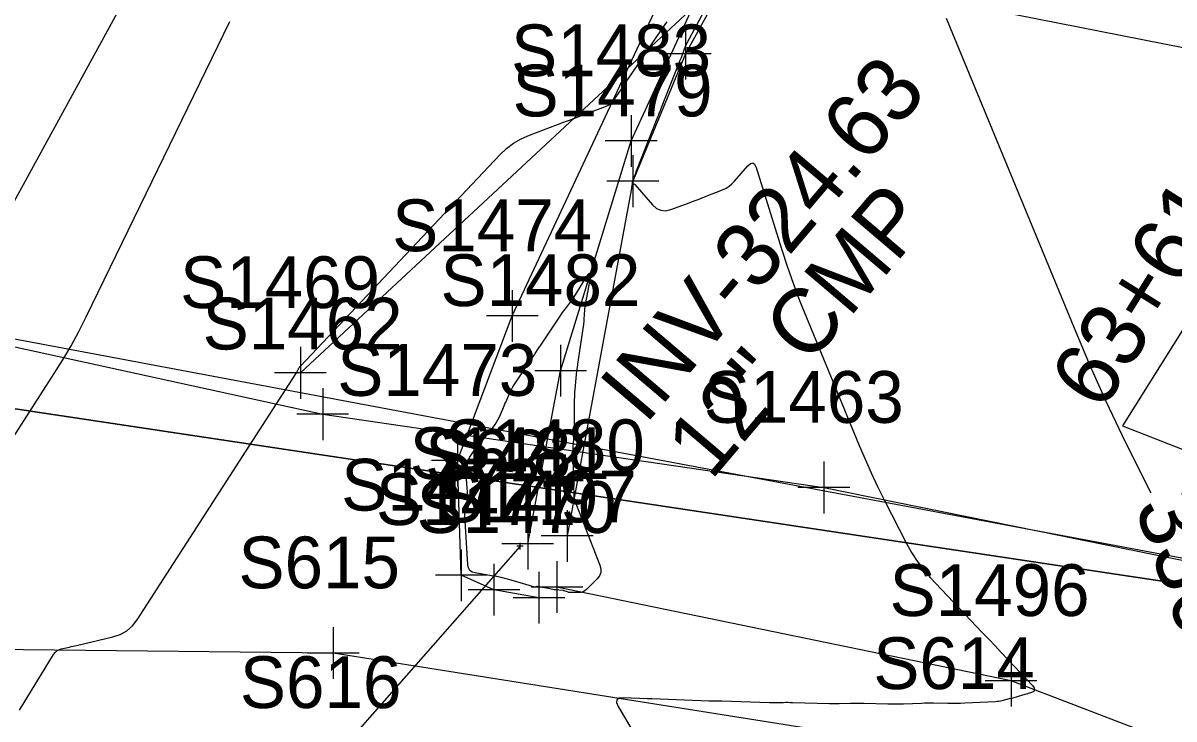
# Model space of a CAD drawing. Extents: x 816928 to 825690, y 436959 to 448212.
# Drawn here: x 819193.5 to 819282.5, y 445709.2 to 445763 of the extents above; entities that cross this region are included whole.
import ezdxf

# ---------------------------------------------------------------- set-up
doc = ezdxf.new("R2010")
doc.units = 0
for name, color, linetype in [('DESIGN - SCRATCH - User 1', 7, 'Continuous'), ('SURVEY - CENTERLINE - Preliminary', 7, 'Continuous'), ('SURVEY - CONTOURS - Index with Text', 7, 'Continuous'), ('SURVEY - CONTOURS - Intermediate with optional Text', 7, 'Continuous'), ('SURVEY - DRAINAGE - Area Shapes', 7, 'Continuous'), ('SURVEY - DRAINAGE - Pipes and Culverts', 7, 'Continuous'), ('SURVEY - DRAINAGE - Pipes and Culverts - Points - Locators', 7, 'Continuous'), ('SURVEY - DRAINAGE - Pipes and Culverts - Points - Numbers', 7, 'Continuous'), ('SURVEY - DRAINAGE - Pipes and Culverts Text', 7, 'Continuous'), ('SURVEY - DTM - Breaklines', 7, 'Continuous'), ('SURVEY - DTM - Breaklines - Points - Locators', 7, 'Continuous'), ('SURVEY - DTM - Breaklines - Points - Numbers', 7, 'Continuous'), ('SURVEY - NON-TRANSPORTATION - Features', 7, 'Continuous'), ('SURVEY - NON-TRANSPORTATION - Features - Points - Locators', 7, 'Continuous'), ('SURVEY - NON-TRANSPORTATION - Features - Points - Numbers', 7, 'Continuous'), ('SURVEY - PROPERTY - Parcels', 7, 'Continuous'), ('SURVEY - PROPERTY - Property Lines', 7, 'Continuous'), ('SURVEY - PROPERTY - ROW Lines', 7, 'Continuous'), ('SURVEY - PROPERTY - Station and Offset Flags', 7, 'Continuous'), ('SURVEY - TRANSPORTATION - Features', 7, 'Continuous'), ('SURVEY - TRANSPORTATION - Features - Points - Locators', 7, 'Continuous'), ('SURVEY - TRANSPORTATION - Features - Points - Numbers', 7, 'Continuous'), ('SURVEY - VEGETATION - Features with Text', 7, 'Continuous')]:
    doc.layers.add(name, color=color, linetype=linetype)

msp = doc.modelspace()

# ---------------------------------------------------------------- linework, layer by layer
at = {"layer": 'DESIGN - SCRATCH - User 1'}
msp.add_lwpolyline([(819229.368, 445839.151), (819209.91, 445805.584), (819208.53, 445777.911), (819187.332, 445739.191)], dxfattribs=at)
at = {"layer": 'SURVEY - CENTERLINE - Preliminary'}
msp.add_arc((818575.983, 446182.091), 910, 320.141729, 331.568854, dxfattribs=at)
msp.add_arc((818575.983, 446182.091), 910, 320.141729, 331.568854, dxfattribs=at)
at = {"layer": 'SURVEY - CONTOURS - Index with Text'}
for points in [[(819192.764, 445730.987), (819195.949, 445735.918), (819196.615, 445736.984), (819197.248, 445738.069), (819197.848, 445739.172), (819198.415, 445740.294), (819209.527, 445763.138)], [(819264.934, 445763.396), (819274.916, 445739.205), (819276.069, 445736.487), (819277.275, 445733.794), (819278.533, 445731.124), (819279.845, 445728.479), (819280.753, 445726.691)]]:
    msp.add_lwpolyline(points, dxfattribs=at)
at = {"layer": 'SURVEY - CONTOURS - Intermediate with optional Text'}
for points in [[(819246.375, 445764.232), (819244.871, 445761.458), (819244.857, 445761.433), (819244.843, 445761.407), (819244.829, 445761.382), (819244.816, 445761.357), (819244.771, 445761.274), (819244.762, 445761.256), (819244.753, 445761.238), (819244.745, 445761.22), (819244.738, 445761.201), (819244.499, 445760.54), (819244.447, 445760.399), (819244.394, 445760.258), (819244.34, 445760.117), (819244.285, 445759.977), (819242.883, 445756.447), (819242.855, 445756.376), (819242.827, 445756.305), (819242.8, 445756.233), (819242.773, 445756.161), (819242.685, 445755.927), (819242.667, 445755.877), (819242.647, 445755.827), (819242.628, 445755.777), (819242.608, 445755.727), (819240.943, 445751.55), (819240.935, 445751.528), (819240.927, 445751.506), (819240.92, 445751.484), (819240.914, 445751.462), (819240.896, 445751.388), (819240.892, 445751.373), (819240.887, 445751.357), (819240.882, 445751.342), (819240.876, 445751.327), (819240.721, 445750.943), (819240.691, 445750.86), (819240.666, 445750.776), (819240.647, 445750.69), (819240.633, 445750.603), (819240.597, 445750.309), (819240.594, 445750.261), (819240.599, 445750.243), (819240.612, 445750.255), (819240.634, 445750.298), (819240.736, 445750.522), (819240.76, 445750.559), (819240.786, 445750.574), (819240.816, 445750.567), (819240.849, 445750.539), (819242.214, 445748.964), (819242.523, 445748.687), (819242.863, 445748.534), (819243.235, 445748.504), (819243.638, 445748.596), (819245.116, 445749.139), (819245.433, 445749.256), (819245.748, 445749.375), (819246.063, 445749.497), (819246.376, 445749.621), (819247.639, 445750.125), (819247.9, 445750.247), (819248.14, 445750.398), (819248.36, 445750.576), (819248.56, 445750.783), (819249.586, 445751.978), (819249.791, 445752.162), (819249.967, 445752.201), (819250.112, 445752.096), (819250.228, 445751.846), (819252.196, 445745.565), (819252.633, 445744.224), (819253.098, 445742.894), (819253.592, 445741.574), (819254.116, 445740.265), (819258.204, 445730.358), (819258.656, 445729.294), (819259.128, 445728.239), (819259.621, 445727.193), (819260.134, 445726.157), (819261.846, 445722.788), (819262.237, 445722.083), (819262.675, 445721.411), (819263.16, 445720.773), (819263.693, 445720.168), (819267.718, 445715.913), (819268.211, 445715.393), (819268.703, 445714.872), (819269.195, 445714.352), (819269.688, 445713.832), (819271.592, 445711.818), (819271.73, 445711.626), (819271.75, 445711.466), (819271.652, 445711.338), (819271.437, 445711.242), (819270.503, 445710.967), (819270.33, 445710.917), (819270.157, 445710.868), (819269.983, 445710.822), (819269.809, 445710.777), (819269.238, 445710.633), (819269.116, 445710.605), (819268.992, 445710.583), (819268.868, 445710.568), (819268.742, 445710.559), (819266.378, 445710.444), (819266.044, 445710.43), (819265.709, 445710.422), (819265.375, 445710.42), (819265.041, 445710.423), (819263.949, 445710.443), (819263.715, 445710.446), (819263.481, 445710.446), (819263.247, 445710.442), (819263.013, 445710.435), (819261.613, 445710.383), (819261.313, 445710.374), (819261.013, 445710.37), (819260.713, 445710.371), (819260.413, 445710.376), (819258.586, 445710.421), (819258.32, 445710.426), (819258.053, 445710.427), (819257.786, 445710.425), (819257.52, 445710.419), (819256.648, 445710.396), (819256.462, 445710.393), (819256.275, 445710.391), (819256.088, 445710.393), (819255.902, 445710.397), (819253.047, 445710.483), (819252.869, 445710.487), (819252.691, 445710.489), (819252.513, 445710.489), (819252.335, 445710.487), (819251.753, 445710.476), (819251.628, 445710.475), (819251.504, 445710.475), (819251.379, 445710.477), (819251.254, 445710.48), (819247.584, 445710.607), (819247.483, 445710.61), (819247.381, 445710.612), (819247.28, 445710.612), (819247.178, 445710.612), (819246.847, 445710.608), (819246.776, 445710.608), (819246.705, 445710.608), (819246.634, 445710.61), (819246.563, 445710.612), (819242.182, 445710.781), (819242.147, 445710.782), (819242.113, 445710.783), (819242.079, 445710.783), (819242.044, 445710.783), (819241.932, 445710.783), (819241.908, 445710.783), (819241.884, 445710.783), (819241.86, 445710.784), (819241.836, 445710.785), (819239.954, 445710.864), (819239.627, 445710.835), (819239.452, 445710.715), (819239.429, 445710.504), (819239.557, 445710.202), (819240.723, 445708.222)], [(819193.273, 445709.917), (819195.892, 445714.206), (819196.008, 445714.362), (819196.147, 445714.486), (819196.308, 445714.579), (819196.493, 445714.64), (819197.131, 445714.79), (819197.268, 445714.822), (819197.405, 445714.854), (819197.542, 445714.886), (819197.679, 445714.918), (819200.487, 445715.574), (819201.055, 445715.761), (819201.557, 445716.044), (819201.992, 445716.421), (819202.361, 445716.893), (819214.634, 445735.894), (819214.671, 445735.953), (819214.707, 445736.013), (819214.74, 445736.074), (819214.771, 445736.137), (819214.871, 445736.342), (819214.894, 445736.385), (819214.92, 445736.426), (819214.949, 445736.464), (819214.981, 445736.501), (819230.417, 445752.821), (819230.924, 445753.301), (819231.475, 445753.715), (819232.07, 445754.064), (819232.708, 445754.346), (819234.866, 445755.162), (819235.328, 445755.337), (819235.79, 445755.512), (819236.253, 445755.687), (819236.715, 445755.862), (819238.585, 445756.569), (819238.794, 445756.666), (819238.98, 445756.791), (819239.143, 445756.943), (819239.285, 445757.124), (819239.811, 445757.906), (819239.853, 445757.969), (819239.895, 445758.032), (819239.938, 445758.094), (819239.981, 445758.157), (819240.12, 445758.361), (819240.15, 445758.404), (819240.18, 445758.448), (819240.21, 445758.492), (819240.24, 445758.536), (819241.868, 445760.948), (819242.026, 445761.182), (819242.185, 445761.415), (819242.344, 445761.648), (819242.504, 445761.88), (819243.054, 445762.678), (819243.153, 445762.821), (819243.251, 445762.964), (819243.349, 445763.107)], [(819227.758, 445725.185), (819227.908, 445725.448), (819227.948, 445725.529), (819227.974, 445725.614), (819227.986, 445725.702), (819227.985, 445725.793), (819227.793, 445728.078), (819227.796, 445728.554), (819227.885, 445729.004), (819228.062, 445729.427), (819228.325, 445729.824), (819229.913, 445731.808), (819230.039, 445731.978), (819230.154, 445732.154), (819230.257, 445732.338), (819230.349, 445732.528), (819230.628, 445733.163), (819230.688, 445733.299), (819230.747, 445733.435), (819230.807, 445733.571), (819230.867, 445733.707), (819231.189, 445734.439), (819231.262, 445734.595), (819231.341, 445734.746), (819231.426, 445734.894), (819231.518, 445735.038), (819232.867, 445737.053), (819232.938, 445737.159), (819233.01, 445737.265), (819233.081, 445737.372), (819233.152, 445737.478), (819233.385, 445737.825), (819233.434, 445737.9), (819233.484, 445737.974), (819233.534, 445738.049), (819233.583, 445738.123), (819235.175, 445740.512), (819235.265, 445740.644), (819235.358, 445740.775), (819235.453, 445740.903), (819235.552, 445741.029), (819235.878, 445741.439), (819235.947, 445741.528), (819236.013, 445741.618), (819236.076, 445741.711), (819236.136, 445741.805), (819237.12, 445743.387), (819237.295, 445743.635), (819237.4, 445743.7), (819237.433, 445743.581), (819237.395, 445743.28), (819237.017, 445741.249), (819236.988, 445741.083), (819236.966, 445740.915), (819236.948, 445740.747), (819236.936, 445740.579), (819236.906, 445740.027), (819236.898, 445739.908), (819236.887, 445739.791), (819236.873, 445739.673), (819236.857, 445739.556), (819236.417, 445736.656), (819236.378, 445736.386), (819236.343, 445736.116), (819236.312, 445735.845), (819236.285, 445735.573), (819236.203, 445734.686), (819236.188, 445734.496), (819236.177, 445734.306), (819236.17, 445734.115), (819236.167, 445733.924), (819236.162, 445732.114), (819236.159, 445731.891), (819236.152, 445731.669), (819236.141, 445731.446), (819236.125, 445731.224), (819236.069, 445730.498), (819236.058, 445730.342), (819236.052, 445730.187), (819236.05, 445730.031), (819236.052, 445729.875), (819236.142, 445726.317), (819236.143, 445726.307), (819236.143, 445726.298), (819236.143, 445726.288), (819236.143, 445726.279), (819236.144, 445726.248), (819236.145, 445726.242), (819236.146, 445726.235), (819236.147, 445726.229), (819236.149, 445726.223), (819238.154, 445721.11), (819238.228, 445720.819), (819238.216, 445720.546), (819238.117, 445720.292), (819237.932, 445720.056), (819237.106, 445719.234), (819236.981, 445719.13), (819236.843, 445719.056), (819236.693, 445719.012), (819236.531, 445718.997), (819235.865, 445718.999), (819235.805, 445719.002), (819235.747, 445719.01), (819235.689, 445719.023), (819235.633, 445719.042), (819235.449, 445719.112), (819235.41, 445719.126), (819235.37, 445719.137), (819235.329, 445719.145), (819235.287, 445719.151), (819234.735, 445719.205), (819234.616, 445719.218), (819234.499, 445719.234), (819234.381, 445719.253), (819234.265, 445719.276), (819233.288, 445719.477), (819233.268, 445719.479), (819233.249, 445719.476), (819233.231, 445719.47), (819233.214, 445719.459), (819233.161, 445719.416), (819233.149, 445719.409), (819233.137, 445719.405), (819233.124, 445719.404), (819233.11, 445719.406), (819231.274, 445719.95), (819230.899, 445720.055), (819230.522, 445720.148), (819230.142, 445720.23), (819229.759, 445720.3), (819228.505, 445720.51), (819228.268, 445720.583), (819228.094, 445720.713), (819227.983, 445720.9), (819227.934, 445721.143), (819227.701, 445724.943), (819227.702, 445725.007), (819227.711, 445725.068), (819227.73, 445725.128), (819227.758, 445725.185)]]:
    msp.add_lwpolyline(points, dxfattribs=at)
at = {"layer": 'SURVEY - DRAINAGE - Area Shapes'}
msp.add_arc((818575.983, 446182.091), 910, 320.141729, 331.568854, dxfattribs=at)
at = {"layer": 'SURVEY - DRAINAGE - Pipes and Culverts'}
msp.add_line((819231.974, 445722.582), (819205.184, 445692.145), dxfattribs=at)
at = {"layer": 'SURVEY - DRAINAGE - Pipes and Culverts - Points - Locators'}
for p, q in [((819232.224, 445722.582), (819231.724, 445722.582)), ((819231.974, 445722.332), (819231.974, 445722.832)), ((819231.974, 445722.582), (819231.974, 445722.582)), ((819231.974, 445722.582), (819231.974, 445722.582))]:
    msp.add_line(p, q, dxfattribs=at)
at = {"layer": 'SURVEY - DTM - Breaklines'}
for points in [[(819233.429, 445718.602), (819229.956, 445719.219), (819227.425, 445720.331), (819227.123, 445729.197), (819231.37, 445740.375), (819242.919, 445765.06), (819246.716, 445769.382), (819249.706, 445769.619), (819244.758, 445760.636), (819240.694, 445750.791), (819235.615, 445723.376)], [(819232.568, 445722.77), (819235.103, 445736.136), (819240.565, 445753.895), (819247.471, 445768.901)], [(819321.695, 445693.867), (819309.755, 445696.914), (819269.945, 445712.186), (819234.823, 445719.418)]]:
    msp.add_lwpolyline(points, dxfattribs=at)
at = {"layer": 'SURVEY - DTM - Breaklines - Points - Locators'}
for p, q in [((819244.758, 445762.636), (819244.758, 445758.636)), ((819246.758, 445760.636), (819242.758, 445760.636)), ((819240.565, 445755.895), (819240.565, 445751.895)), ((819242.565, 445753.895), (819238.565, 445753.895)), ((819240.694, 445752.791), (819240.694, 445748.791)), ((819242.694, 445750.791), (819238.694, 445750.791)), ((819231.37, 445742.375), (819231.37, 445738.375)), ((819233.37, 445740.375), (819229.37, 445740.375)), ((819235.103, 445738.136), (819235.103, 445734.136)), ((819237.103, 445736.136), (819233.103, 445736.136)), ((819227.123, 445731.197), (819227.123, 445727.197)), ((819229.123, 445729.197), (819225.123, 445729.197)), ((819235.615, 445725.376), (819235.615, 445721.376)), ((819232.568, 445724.77), (819232.568, 445720.77)), ((819237.615, 445723.376), (819233.615, 445723.376)), ((819227.425, 445722.331), (819227.425, 445718.331)), ((819234.568, 445722.77), (819230.568, 445722.77)), ((819234.823, 445721.418), (819234.823, 445717.418)), ((819229.956, 445721.219), (819229.956, 445717.219)), ((819233.429, 445720.602), (819233.429, 445716.602)), ((819229.425, 445720.331), (819225.425, 445720.331)), ((819231.956, 445719.219), (819227.956, 445719.219)), ((819235.429, 445718.602), (819231.429, 445718.602)), ((819236.823, 445719.418), (819232.823, 445719.418)), ((819269.945, 445714.186), (819269.945, 445710.186)), ((819271.945, 445712.186), (819267.945, 445712.186))]:
    msp.add_line(p, q, dxfattribs=at)
at = {"layer": 'SURVEY - NON-TRANSPORTATION - Features'}
for points in [[(819351.494, 445767.604), (819341.921, 445749.552), (819249.204, 445767.807), (819214.983, 445735.979)], [(819187.332, 445739.191), (819216.712, 445732.781), (819255.465, 445727.113), (819328.794, 445712.265), (819335.073, 445721.316)]]:
    msp.add_lwpolyline(points, dxfattribs=at)
at = {"layer": 'SURVEY - NON-TRANSPORTATION - Features - Points - Locators'}
for p, q in [((819214.983, 445737.979), (819214.983, 445733.979)), ((819216.983, 445735.979), (819212.983, 445735.979)), ((819216.712, 445734.781), (819216.712, 445730.781)), ((819218.712, 445732.781), (819214.712, 445732.781)), ((819255.465, 445729.113), (819255.465, 445725.113)), ((819257.465, 445727.113), (819253.465, 445727.113))]:
    msp.add_line(p, q, dxfattribs=at)
at = {"layer": 'SURVEY - PROPERTY - Parcels'}
for p, q in [((819326.515, 445713.126), (818908.6, 445775.93)), ((818908.6, 445775.93), (819326.515, 445713.126))]:
    msp.add_line(p, q, dxfattribs=at)
msp.add_arc((818575.983, 446182.091), 885, 320.141729, 328.00107, dxfattribs=at)
at = {"layer": 'SURVEY - PROPERTY - Property Lines'}
msp.add_line((819326.515, 445713.126), (818908.6, 445775.93), dxfattribs=at)
at = {"layer": 'SURVEY - PROPERTY - ROW Lines'}
msp.add_arc((818575.983, 446182.091), 885, 320.141729, 328.00107, dxfattribs=at)
msp.add_arc((818575.983, 446182.091), 885, 320.141729, 328.00107, dxfattribs=at)
at = {"layer": 'SURVEY - PROPERTY - Station and Offset Flags'}
msp.add_line((819298.631, 445763.989), (819278.569, 445731.88), dxfattribs=at)
msp.add_lwpolyline([(819278.569, 445731.88), (819326.515, 445713.126)], dxfattribs=at)
at = {"layer": 'SURVEY - TRANSPORTATION - Features'}
msp.add_lwpolyline([(819327.358, 445684.931), (819317.064, 445686.299), (819299.153, 445695.021), (819266.622, 445706.541), (819217.528, 445714.326), (819169.589, 445714.825), (819106.595, 445712.643)], dxfattribs=at)
at = {"layer": 'SURVEY - TRANSPORTATION - Features - Points - Locators'}
for p, q in [((819217.528, 445716.326), (819217.528, 445712.326)), ((819219.528, 445714.326), (819215.528, 445714.326))]:
    msp.add_line(p, q, dxfattribs=at)
at = {"layer": 'SURVEY - VEGETATION - Features with Text'}
msp.add_lwpolyline([(819149.151, 445746.801), (819301.413, 445718.252), (819327.818, 445749.222), (819348.831, 445782.031)], dxfattribs=at)

# ---------------------------------------------------------------- texts
at = {"layer": 'SURVEY - CONTOURS - Index with Text'}
msp.add_text('330', height=5, rotation=289.77431, dxfattribs=at).set_placement((819279.448, 445725.696))
at = {"layer": 'SURVEY - DRAINAGE - Pipes and Culverts - Points - Numbers'}
msp.add_text('S622', height=4, dxfattribs=at).set_placement((819224.638, 445727.582))
at = {"layer": 'SURVEY - DRAINAGE - Pipes and Culverts Text'}
for s, p in [('INV-324.63', (819241.655, 445731.898)), ('12" CMP', (819246.734, 445727.581))]:
    msp.add_text(s, height=5, rotation=49.63433, dxfattribs=at).set_placement(p)
at = {"layer": 'SURVEY - DTM - Breaklines - Points - Numbers'}
for s, p in [('S1483', (819231.277, 445758.895)), ('S1479', (819231.391, 445755.791)), ('S1474', (819222.082, 445745.375)), ('S1482', (819225.815, 445741.136)), ('S1473', (819217.835, 445734.197)), ('S1480', (819226.154, 445728.376)), ('S1481', (819223.438, 445727.77)), ('S1472', (819218.137, 445725.331)), ('S1497', (819225.535, 445724.418)), ('S1471', (819220.825, 445724.219)), ('S1470', (819223.968, 445723.602)), ('S1496', (819260.547, 445717.186))]:
    msp.add_text(s, height=4, dxfattribs=at).set_placement(p)
at = {"layer": 'SURVEY - NON-TRANSPORTATION - Features - Points - Numbers'}
for s, p in [('S1469', (819205.68, 445740.979)), ('S1462', (819207.424, 445737.781)), ('S1463', (819246.177, 445732.113))]:
    msp.add_text(s, height=4, dxfattribs=at).set_placement(p)
at = {"layer": 'SURVEY - PROPERTY - Station and Offset Flags'}
msp.add_text('63+61.53', height=5, rotation=58.00107, dxfattribs=at).set_placement((819276.979, 445732.875))
at = {"layer": 'SURVEY - TRANSPORTATION - Features - Points - Numbers'}
for s, p in [('S615', (819210.192, 445719.326)), ('S614', (819259.286, 445711.541)), ('S616', (819210.303, 445710.074))]:
    msp.add_text(s, height=4, dxfattribs=at).set_placement(p)

doc.saveas('drawing.dxf')
